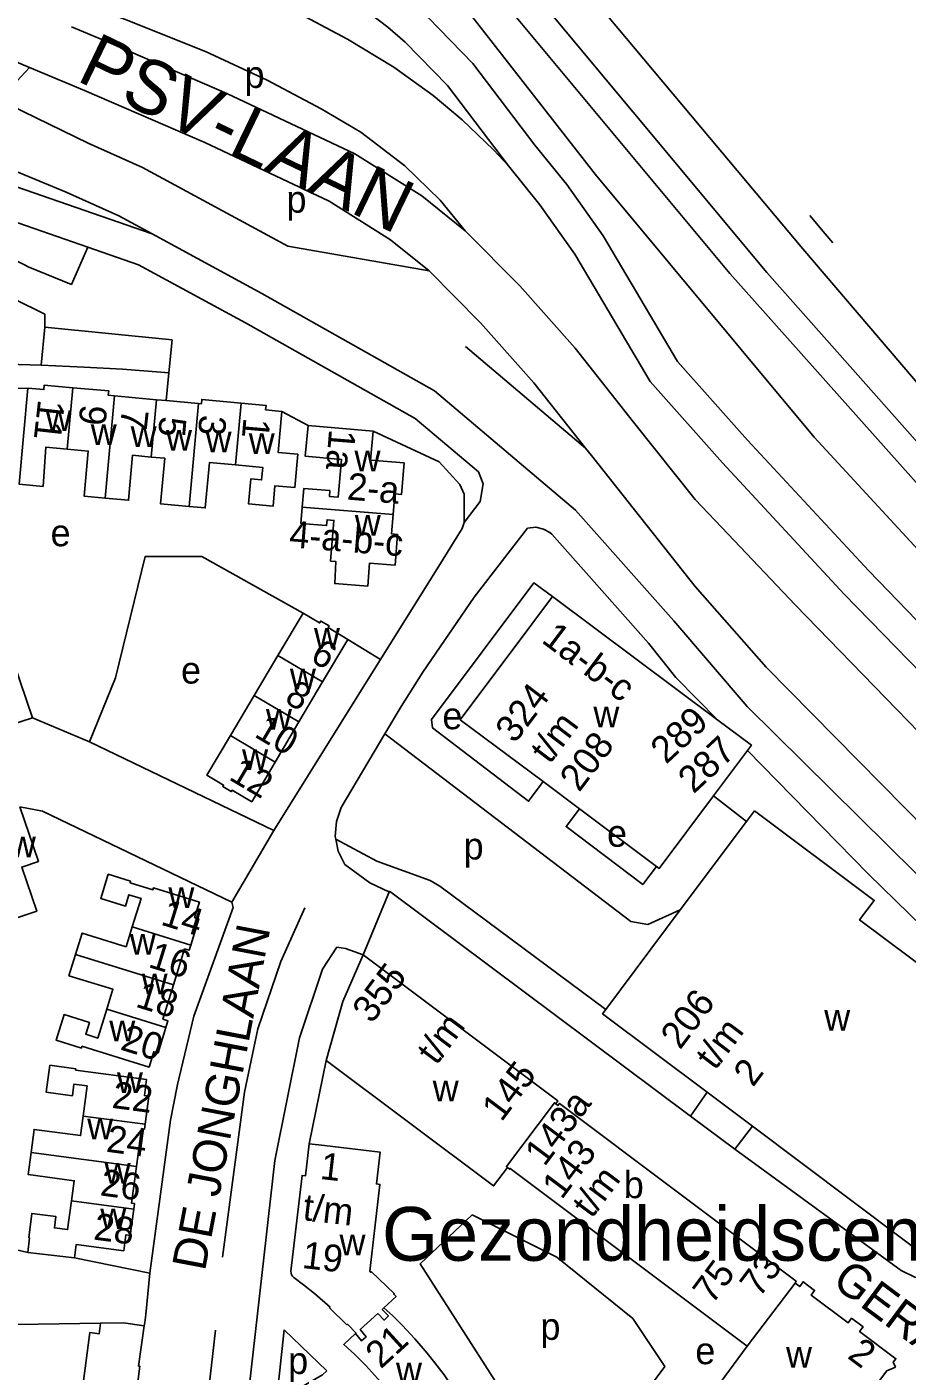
# Model space of a CAD drawing. Extents: x 159261 to 160849, y 382514 to 384534.
# Drawn here: x 160277.1 to 160408, y 383783.7 to 383983.6 of the extents above; entities that cross this region are included whole.
import ezdxf

# ---------------------------------------------------------------- set-up
doc = ezdxf.new("R2010")
doc.units = 0
for name, color, linetype in [('BLT_Basislijn', 7, 'Continuous'), ('BLT_Bebouwing', 7, 'Continuous'), ('BLT_Bebouwing_beschrifting', 7, 'Continuous'), ('BLT_Centroide', 7, 'Continuous'), ('BLT_Huisnummer', 7, 'Continuous'), ('BLT_Huisnummer_ tussenligend', 7, 'Continuous'), ('BLT_Huisnummer_reeks', 7, 'Continuous'), ('BLT_Onderverdeling_panden', 7, 'Continuous'), ('BLT_Spoorlijn', 7, 'Continuous'), ('BLT_Straatnaam', 7, 'Continuous'), ('BLT_Straatnaam_hoofdweg', 7, 'Continuous'), ('BLT_Vlakafsluiter', 7, 'Continuous')]:
    doc.layers.add(name, color=color, linetype=linetype)

msp = doc.modelspace()

# ---------------------------------------------------------------- linework, layer by layer
at = {"layer": 'BLT_Basislijn'}
for p, q in [((160277.52, 383977.57), (160273.11, 383972.87)), ((160336.94, 383947.34), (160315.92, 383950.98)), ((160279.77, 383938.97), (160279.26, 383933.32)), ((160360.21, 383920.98), (160342.33, 383936.1)), ((160298.24, 383932.17), (160297.83, 383928.03)), ((160273.93, 383929.77), (160277.24, 383929.9)), ((160318.93, 383924.34), (160315.03, 383926.44)), ((160338.41, 383918.94), (160328.59, 383923.5)), ((160341.83, 383909.02), (160342.15, 383909.92)), ((160339, 383904.48), (160341.83, 383909.02)), ((160329.68, 383889.52), (160339, 383904.48)), ((160329.68, 383889.52), (160324.84, 383892.54)), ((160384.29, 383876.01), (160395.41, 383864.66)), ((160379.23, 383869.26), (160384.12, 383865.47)), ((160375.8, 383821.66), (160331.04, 383855.08)), ((160319.12, 383817.53), (160321.61, 383829.91)), ((160375.8, 383821.66), (160378.28, 383825.21)), ((160382.38, 383816.74), (160375.8, 383821.66)), ((160385.03, 383820.14), (160382.38, 383816.74)), ((160261.38, 383805.06), (160277.25, 383801.38)), ((160284.19, 383800.57), (160295.42, 383798.3)), ((160288.08, 383790.87), (160153.09, 383788.85)), ((160294.57, 383790.45), (160294.67, 383790.94)), ((160315.4, 383789.88), (160321.71, 383783.77))]:
    msp.add_line(p, q, dxfattribs=at)
for points in [[(160295.69, 383994.76), (160301.93, 384000.61), (160309.17, 383997.37), (160314.58, 383994.52), (160317.71, 383992.72), (160322.32, 383989.8), (160326.87, 383986.56), (160330.79, 383983.55), (160333.38, 383981.34), (160339.66, 383974.9), (160348.73, 383962.96)], [(160348.73, 383962.96), (160346.49, 383965.33), (160341.87, 383969.77), (160337.56, 383973.38), (160331.71, 383977.64), (160324.82, 383981.77), (160318.43, 383985.17), (160310.9, 383988.71), (160303.32, 383991.81), (160296.29, 383994.45), (160295.69, 383994.76)], [(160333.04, 383988.12), (160333.93, 383987.44), (160336.8, 383985), (160343.45, 383978.17), (160352.67, 383966.04)], [(160286.87, 383986.52), (160291.63, 383984.77), (160303.69, 383979.95), (160312.83, 383975.66), (160320.88, 383971.44), (160326.76, 383967.95), (160333.31, 383962.93), (160338.59, 383957.82), (160342.3, 383953.3)], [(160283.76, 383983.63), (160288.85, 383981.49), (160306.85, 383973.71), (160325.89, 383964.72), (160335.85, 383958.48), (160342.3, 383953.3)], [(160268.78, 383981.24), (160277.52, 383977.57)], [(160277.52, 383977.57), (160285.71, 383974.13), (160303.56, 383966.42), (160322.05, 383957.69), (160331.2, 383951.95), (160336.94, 383947.34)], [(160286.23, 383966.31), (160274.61, 383971.97), (160273.11, 383972.87)], [(160265.07, 383966.24), (160262.94, 383964.19), (160295.74, 383952.82)], [(160282.96, 383959.01), (160270.12, 383964.31), (160265.07, 383966.24)], [(160315.92, 383950.98), (160294.33, 383962.68), (160286.23, 383966.31)], [(160352.67, 383966.04), (160357.41, 383960.19), (160362.8, 383952.52)], [(160484.58, 383816.36), (160464.16, 383834.44), (160457.98, 383840.39), (160437.24, 383860.65), (160423.26, 383874.36), (160410.17, 383887.44), (160398.68, 383899.28), (160380.57, 383918.78), (160369.82, 383930.9), (160358.6, 383949.8), (160353.42, 383957.17), (160348.73, 383962.96)], [(160258.75, 383960.35), (160286.16, 383950.85)], [(160295.74, 383952.82), (160290.78, 383955.51), (160282.96, 383959.01)], [(160373.31, 383895.27), (160358.71, 383911.77), (160337.74, 383929.5), (160312.05, 383943.98), (160295.74, 383952.82)], [(160342.3, 383953.3), (160350.42, 383945.1), (160358.66, 383935.83), (160367.34, 383924.85), (160376.48, 383913.33)], [(160467.56, 383838.11), (160461.46, 383843.98), (160440.74, 383864.22), (160426.78, 383877.91), (160413.73, 383890.95), (160402.31, 383902.72), (160384.27, 383922.14), (160373.88, 383933.86), (160362.8, 383952.52)], [(160258.07, 383944.39), (160258.79, 383945.22), (160259.56, 383945.99), (160260.39, 383946.7), (160261.27, 383947.36), (160262.19, 383947.94), (160263.16, 383948.46), (160264.15, 383948.9), (160265.18, 383949.27), (160266.24, 383949.57), (160267.31, 383949.78), (160268.39, 383949.92), (160269.49, 383949.98), (160270.58, 383949.96), (160271.67, 383949.85), (160272.75, 383949.67), (160273.81, 383949.41), (160274.85, 383949.08), (160275.86, 383948.66), (160276.84, 383948.18), (160277.33, 383947.91)], [(160286.16, 383950.85), (160283.74, 383945.31), (160277.33, 383947.91)], [(160286.16, 383950.85), (160293.72, 383948.23)], [(160342.15, 383909.92), (160344.54, 383913.06), (160344.97, 383915.67), (160344.26, 383917.44), (160334.87, 383925.38), (160309.63, 383939.6), (160293.72, 383948.23)], [(160275.19, 383943.17), (160279.77, 383940.88), (160279.77, 383938.97)], [(160279.77, 383938.97), (160298.72, 383937.06), (160298.24, 383932.17)], [(160258.68, 383933.54), (160262.86, 383933.59), (160268.56, 383933.57), (160274.26, 383933.47), (160279.26, 383933.32)], [(160279.26, 383933.32), (160285.65, 383933.03), (160291.34, 383932.69), (160297.02, 383932.27), (160298.24, 383932.17)], [(160360.21, 383920.98), (160361.07, 383919.89), (160376.5, 383900.42)], [(160342.15, 383909.92), (160342.15, 383914.12), (160341.52, 383915.55), (160338.41, 383918.94)], [(160391.35, 383897.67), (160381.43, 383908.19), (160376.48, 383913.33)], [(160330.37, 383878.49), (160332.79, 383882.56), (160336.02, 383887.64), (160343.64, 383898.8), (160351.57, 383909.05), (160352.78, 383909.24), (160353.96, 383908.93), (160354.89, 383908.45)], [(160361.5, 383901.07), (160355.2, 383908.18), (160354.89, 383908.45)], [(160318.18, 383896.43), (160303.11, 383904.84), (160294.72, 383904.86), (160290.28, 383886.82), (160286.45, 383877.31)], [(160355.28, 383898.9), (160352.53, 383900.96), (160337.29, 383880.63), (160337.45, 383879.37), (160351.73, 383868.47), (160353.89, 383871.38)], [(160361.5, 383901.07), (160369.57, 383891.95), (160373.64, 383886.89), (160379.89, 383880.5)], [(160421.3, 383853.68), (160387.04, 383888.4), (160376.5, 383900.42)], [(160551.66, 383759.41), (160520.66, 383780.09), (160494.68, 383800.18), (160465.16, 383823.22), (160449.22, 383838.59), (160423.24, 383864.88), (160391.35, 383897.67)], [(160417.6, 383849.61), (160384.24, 383882.56), (160373.31, 383895.27)], [(160329.68, 383889.52), (160328.87, 383888.21), (160313.83, 383864.1)], [(160277.94, 383880.88), (160286.45, 383877.31)], [(160323.06, 383862.85), (160322.98, 383863.24), (160323.17, 383865.45), (160323.87, 383867.55), (160330.37, 383878.49)], [(160374.28, 383852.32), (160369.45, 383850.15), (160366.94, 383850.57), (160330.37, 383878.49)], [(160313.83, 383864.1), (160286.45, 383877.31)], [(160276.08, 383867.65), (160279.45, 383867.01), (160307.61, 383853.46)], [(160359.28, 383867.35), (160357.3, 383864.7), (160368.7, 383856.11), (160370.77, 383858.76)], [(160395.41, 383864.66), (160402.27, 383857.64), (160414.38, 383845.82)], [(160363.2, 383837.52), (160338.55, 383855.86), (160337.1, 383856.67), (160329.17, 383859.54), (160323.06, 383862.85)], [(160330.95, 383855), (160328.14, 383856.34), (160324.38, 383859.07), (160323.41, 383861.06), (160323.06, 383862.85)], [(160307.61, 383853.46), (160307.77, 383852.67), (160301.94, 383836.52), (160299.52, 383826.34)], [(160306.23, 383800.69), (160309.46, 383825.21), (160311.48, 383834.63), (160314.89, 383844.64), (160318.47, 383852.61)], [(160323.22, 383846.77), (160321.1, 383843.51), (160317.68, 383833.29), (160313.98, 383815.07), (160310.12, 383780.86), (160307.88, 383758.02), (160307.54, 383753.39), (160307.18, 383749.13)], [(160327.13, 383845.65), (160324.52, 383846.55), (160323.22, 383846.77)], [(160295.42, 383798.3), (160298.47, 383821.05), (160299.47, 383826.12), (160299.52, 383826.34)], [(160411.58, 383797.54), (160409.19, 383797.7), (160407.14, 383798.67), (160382.38, 383816.74)], [(160294.67, 383790.94), (160294.8, 383792.13), (160295.42, 383798.3)], [(160299.92, 383751.09), (160303.01, 383770.74), (160305.19, 383789.83)], [(160321.71, 383783.77), (160321.06, 383783.16), (160317.65, 383781.18), (160314.34, 383780.19), (160315.4, 383789.88)]]:
    msp.add_lwpolyline(points, dxfattribs=at)
msp.add_lwpolyline([(160343.33, 383806.99), (160355.95, 383800.68), (160367.21, 383791.56), (160371.98, 383784.4), (160361.11, 383769.8), (160354.39, 383771.52), (160352.8, 383772.83), (160335.58, 383799.67)], close=True, dxfattribs=at)
at = {"layer": 'BLT_Bebouwing'}
for p, q in [((160289.28, 383929.48), (160283.96, 383929.96)), ((160296.4, 383928.17), (160290.15, 383928.74)), ((160297.83, 383928.03), (160296.4, 383928.17)), ((160302.66, 383927.59), (160297.83, 383928.03)), ((160318.93, 383924.34), (160328.59, 383923.5)), ((160352.23, 383894.82), (160355.28, 383898.9)), ((160355.28, 383898.9), (160379.89, 383880.5)), ((160314.45, 383890.15), (160318.18, 383896.43)), ((160341.57, 383880.59), (160352.23, 383894.82)), ((160324.84, 383892.54), (160321.1, 383886.21)), ((160310.93, 383884.19), (160314.45, 383890.15)), ((160321.1, 383886.21), (160317.58, 383880.25)), ((160307.4, 383878.24), (160310.93, 383884.19)), ((160317.58, 383880.25), (160314.06, 383874.3)), ((160353.89, 383871.38), (160341.57, 383880.59)), ((160384.29, 383876.01), (160379.23, 383869.26)), ((160359.28, 383867.35), (160353.89, 383871.38)), ((160370.77, 383858.76), (160359.28, 383867.35)), ((160374.28, 383852.32), (160384.12, 383865.47)), ((160384.12, 383865.47), (160385.3, 383867.05)), ((160363.2, 383837.52), (160374.28, 383852.32)), ((160385.03, 383820.14), (160378.28, 383825.21)), ((160277.25, 383801.38), (160284.19, 383800.57)), ((160384.23, 383787.44), (160380.2, 383781.98))]:
    msp.add_line(p, q, dxfattribs=at)
for points in [[(160277.24, 383929.9), (160275.97, 383915.6), (160279.53, 383915.27), (160279.95, 383921.12), (160283.12, 383920.83)], [(160283.96, 383929.96), (160279.7, 383930.35), (160279.64, 383929.68), (160277.24, 383929.9)], [(160290.15, 383928.74), (160289.22, 383928.83), (160289.28, 383929.48)], [(160308.97, 383927.68), (160303.13, 383928.22), (160303.07, 383927.55), (160302.66, 383927.59)], [(160315.03, 383926.44), (160312.62, 383926.67), (160312.68, 383927.33), (160308.97, 383927.68)], [(160315.03, 383926.44), (160314.47, 383920.33), (160317.41, 383920.06), (160316.95, 383915.1), (160314.01, 383915.37), (160313.73, 383912.34), (160310.08, 383912.68), (160310.42, 383916.39), (160312.02, 383916.24), (160312.19, 383918.11), (160308.12, 383918.48)], [(160318.07, 383912.17), (160318.29, 383914.96), (160322.15, 383914.65), (160322.11, 383913.8), (160323.43, 383913.68), (160323.88, 383919.3), (160318.49, 383919.79), (160318.93, 383924.34)], [(160328.59, 383923.5), (160328.22, 383919.16), (160333.22, 383918.76), (160332.84, 383914.08), (160331.82, 383914.16), (160331.57, 383911.09)], [(160288.75, 383913.54), (160285.62, 383913.83), (160286.24, 383920.54), (160283.12, 383920.83)], [(160295.62, 383919.64), (160292.84, 383919.9), (160292.23, 383913.22), (160288.75, 383913.54)], [(160301.24, 383912.29), (160296.99, 383912.68), (160297.61, 383919.46), (160295.62, 383919.64)], [(160308.12, 383918.48), (160304.27, 383918.83), (160303.65, 383912.07), (160301.24, 383912.29)], [(160318.07, 383912.17), (160317.87, 383909.76), (160321.68, 383909.46), (160321.75, 383910.31), (160322.78, 383910.23), (160322.29, 383904.17), (160323.07, 383904.11), (160322.89, 383900.84), (160327.8, 383900.45), (160328.08, 383903.89), (160331.87, 383903.58), (160332.24, 383908.15), (160331.34, 383908.23), (160331.57, 383911.09)], [(160318.18, 383896.43), (160320.65, 383894.97), (160320.82, 383895.26), (160322.05, 383894.53), (160321.9, 383894.28), (160324.84, 383892.54)], [(160277.94, 383880.88), (160275.18, 383889.05), (160272.66, 383888.2), (160270.46, 383894.71), (160267.77, 383893.8)], [(160272.71, 383879.17), (160277.94, 383880.88)], [(160379.89, 383880.5), (160384.86, 383876.78), (160384.29, 383876.01)], [(160314.06, 383874.3), (160310.56, 383868.38), (160307.64, 383870.11), (160307.52, 383869.91), (160306.24, 383870.66), (160306.37, 383870.87), (160303.9, 383872.33), (160307.4, 383878.24)], [(160275.49, 383851.07), (160278.58, 383852.12), (160276.36, 383858.67), (160278.84, 383859.51), (160276.08, 383867.65)], [(160379.23, 383869.26), (160371.16, 383858.47), (160370.77, 383858.76)], [(160385.3, 383867.05), (160403.13, 383853.71), (160400.96, 383850.82), (160416.01, 383839.57), (160434.85, 383825.47)], [(160292.79, 383849.77), (160294.11, 383854.01), (160292.29, 383854.57), (160291.77, 383852.88), (160288.09, 383854.01), (160289.21, 383857.61), (160292.54, 383856.57), (160292.47, 383856.34), (160295.85, 383855.3), (160295.93, 383855.58), (160302.77, 383853.46), (160302.05, 383851.16), (160302.68, 383850.96), (160301.48, 383847.08)], [(160284.36, 383845.69), (160285.35, 383848.86), (160291.88, 383846.83), (160292.79, 383849.77)], [(160288.99, 383837.56), (160289.9, 383840.5), (160283.38, 383842.52), (160284.36, 383845.69)], [(160301.48, 383847.08), (160301.24, 383846.3), (160300.58, 383846.5), (160298.93, 383841.18)], [(160321.61, 383829.91), (160324.12, 383838.7), (160327.13, 383845.65)], [(160327.13, 383845.65), (160356.1, 383823.92), (160355.78, 383823.49)], [(160298.93, 383841.18), (160297.34, 383836.07), (160298.1, 383835.83), (160297.79, 383834.83)], [(160297.79, 383834.83), (160296.62, 383831.04), (160295.99, 383831.23), (160295.29, 383828.93), (160285.31, 383832.04), (160285.22, 383831.77), (160281.47, 383832.93), (160282.65, 383836.74), (160286.41, 383835.58), (160285.86, 383833.82), (160287.66, 383833.26), (160288.99, 383837.56)], [(160378.28, 383825.21), (160362.73, 383836.88), (160363.2, 383837.52)], [(160348.58, 383814.01), (160346.53, 383811.26), (160321.61, 383829.91)], [(160280.53, 383829.21), (160280, 383825.19), (160283.88, 383824.68), (160284.11, 383826.41), (160286.07, 383826.15), (160285.48, 383821.66)], [(160294.91, 383827.08), (160284.35, 383828.49), (160284.38, 383828.7), (160280.53, 383829.21)], [(160294.91, 383827.08), (160294.6, 383824.7), (160295.25, 383824.62), (160294.7, 383820.44)], [(160434.85, 383825.47), (160414.38, 383798.11), (160385.03, 383820.14)], [(160391.36, 383796.81), (160391.54, 383797.09), (160356.31, 383823.54), (160356.09, 383823.25), (160355.78, 383823.49)], [(160285.48, 383821.66), (160285.1, 383818.76), (160278.2, 383819.67), (160277.75, 383816.25)], [(160294.7, 383820.44), (160294.61, 383819.73), (160294.17, 383819.79), (160293.43, 383814.18)], [(160316.4, 383798.32), (160316.39, 383798.58), (160318.05, 383812.84), (160318.57, 383812.78), (160319.12, 383817.53)], [(160319.12, 383817.53), (160321.4, 383817.27)], [(160277.75, 383816.25), (160277.31, 383812.95), (160284.15, 383812.05), (160283.75, 383809.03)], [(160321.4, 383817.27), (160329.65, 383816.31), (160329.1, 383811.56), (160329.61, 383811.5), (160328.12, 383798.58), (160328.27, 383798.42), (160328.36, 383798.51), (160331.75, 383795.25), (160331.67, 383795.17), (160332.02, 383794.84), (160330.22, 383793.16)], [(160293.43, 383814.18), (160292.67, 383808.71), (160293.14, 383808.65), (160293, 383807.81)], [(160348.58, 383814.01), (160348.65, 383813.95), (160348.92, 383813.74), (160349, 383813.86), (160384.23, 383787.44)], [(160283.75, 383809.03), (160283.18, 383804.77), (160281.21, 383805.03), (160281.43, 383806.71), (160277.87, 383807.18), (160277.39, 383803.55)], [(160284.19, 383800.57), (160284.45, 383802.56), (160291.52, 383801.62), (160291.84, 383804.01), (160292.49, 383803.92), (160293, 383807.81)], [(160277.39, 383803.55), (160277.53, 383803.53), (160277.25, 383801.38)], [(160318.25, 383796.54), (160316.8, 383797.65), (160316.61, 383797.83), (160316.47, 383798.06), (160316.4, 383798.32)], [(160326.01, 383789.31), (160326.08, 383789.38), (160324.78, 383790.71), (160324.7, 383790.62), (160322.12, 383793.14), (160322.2, 383793.22), (160319.88, 383795.28), (160318.25, 383796.54)], [(160395.17, 383770.72), (160404.99, 383783.76), (160406.29, 383784.32), (160405.96, 383785.06), (160406.35, 383785.58), (160400.96, 383789.62), (160401.47, 383790.32), (160399.76, 383791.6), (160399.23, 383790.9), (160393.76, 383795.02), (160394.27, 383795.73), (160392.56, 383797.01), (160392.04, 383796.31), (160391.36, 383796.81)], [(160330.22, 383793.16), (160331.47, 383792.01), (160332.97, 383790.51), (160334.83, 383788.54), (160336.64, 383786.42), (160337.8, 383784.97), (160339.15, 383783.17), (160340.16, 383781.7), (160341.88, 383779.01), (160343.1, 383776.86), (160344.9, 383773.34), (160346.49, 383769.62), (160345.09, 383768.93)], [(160288.08, 383790.87), (160287.88, 383789.3), (160286.5, 383789.48), (160283.88, 383769.78)], [(160294.57, 383790.45), (160291.51, 383790.9), (160288.08, 383790.87)], [(160294.57, 383790.45), (160293.74, 383784.47), (160293.93, 383784.45), (160291.85, 383767.85)], [(160326.01, 383789.31), (160324.24, 383787.69), (160325.83, 383786.24), (160327.51, 383784.58), (160329.76, 383782.08), (160331.38, 383780.06), (160332.98, 383777.84), (160334.43, 383775.6), (160335.31, 383774.1), (160336.14, 383772.56), (160338.05, 383768.74), (160339.38, 383766.06), (160339.83, 383766.29)]]:
    msp.add_lwpolyline(points, dxfattribs=at)
at = {"layer": 'BLT_Onderverdeling_panden'}
for p, q in [((160283.12, 383920.83), (160283.96, 383929.96)), ((160288.75, 383913.54), (160290.15, 383928.74)), ((160295.62, 383919.64), (160296.4, 383928.17)), ((160301.24, 383912.29), (160302.66, 383927.59)), ((160308.97, 383927.68), (160308.12, 383918.48)), ((160331.57, 383911.09), (160318.07, 383912.17)), ((160321.1, 383886.21), (160314.45, 383890.15)), ((160317.58, 383880.25), (160310.93, 383884.19)), ((160314.06, 383874.3), (160307.4, 383878.24)), ((160292.79, 383849.77), (160301.48, 383847.08)), ((160284.36, 383845.69), (160298.93, 383841.18)), ((160288.99, 383837.56), (160297.79, 383834.83)), ((160285.48, 383821.66), (160294.7, 383820.44)), ((160277.75, 383816.25), (160293.43, 383814.18)), ((160283.75, 383809.03), (160293, 383807.81)), ((160384.23, 383787.44), (160391.36, 383796.81))]:
    msp.add_line(p, q, dxfattribs=at)
for points in [[(160355.78, 383823.49), (160355.58, 383823.64), (160348.42, 383814.14), (160348.58, 383814.01)], [(160330.22, 383793.16), (160329.96, 383792.9), (160330.89, 383791.93), (160330.23, 383791.3), (160329.3, 383792.28), (160326.7, 383789.91), (160327.57, 383788.84), (160326.86, 383788.26), (160326.01, 383789.31)]]:
    msp.add_lwpolyline(points, dxfattribs=at)
at = {"layer": 'BLT_Spoorlijn'}
for points in [[(160774.07, 383689.35), (160758.29, 383693.26), (160718.02, 383705.41), (160675.49, 383721.23), (160628.65, 383742.18), (160584.54, 383765.64), (160543.02, 383791.57), (160502.07, 383820.76), (160463.28, 383852.68), (160428.74, 383885.16), (160394.2, 383922.62), (160361.64, 383961.7), (160326.88, 384006.24), (160308.36, 384031.09)], [(160327.3, 384018.93), (160387.16, 383947.1)], [(160324.17, 384015.98), (160381.64, 383946.92)], [(160338.53, 384015.06), (160392.5, 383950.6)], [(160393.55, 383955.54), (160395.82, 383952.81)], [(160395.82, 383952.81), (160396.97, 383951.5)], [(160392.5, 383950.6), (160415.33, 383923.88), (160433.2, 383904.72), (160457.32, 383880.39), (160466.27, 383872.46)], [(160381.64, 383946.92), (160423.25, 383900.29), (160443.88, 383878.92), (160457.69, 383866.02)], [(160387.16, 383947.1), (160421.6, 383908.22), (160463.03, 383866.75)]]:
    msp.add_lwpolyline(points, dxfattribs=at)
at = {"layer": 'BLT_Vlakafsluiter'}
for p, q in [((160313.83, 383864.1), (160307.61, 383853.46)), ((160327.13, 383845.65), (160331.04, 383855.08))]:
    msp.add_line(p, q, dxfattribs=at)
msp.add_lwpolyline([(160336.94, 383947.34), (160344.59, 383939.62), (160352.53, 383930.69), (160360.21, 383920.98)], dxfattribs=at)

# ---------------------------------------------------------------- texts
at = {"layer": 'BLT_Bebouwing_beschrifting'}
msp.add_text('Gezondheidscentrum', height=8, rotation=359.9995, dxfattribs=at).set_placement((160329.94, 383800.14))
at = {"layer": 'BLT_Centroide'}
for s, p in [('p', (160309.48, 383974.53)), ('p', (160315.72, 383955.98)), ('w', (160279.91, 383923.53)), ('w', (160286.61, 383921.42)), ('w', (160292.55, 383921.14)), ('w', (160297.81, 383920.6)), ('w', (160303.7, 383920.36)), ('w', (160310.11, 383920.11)), ('w', (160325.84, 383917.5)), ('e', (160280.64, 383906.38)), ('w', (160325.88, 383907.96)), ('w', (160319.81, 383891.16)), ('e', (160300.04, 383885.96)), ('w', (160316.23, 383885.09)), ('w', (160312.67, 383879.09)), ('e', (160338.91, 383879.17)), ('w', (160361.36, 383879.47)), ('w', (160309.12, 383873.09)), ('e', (160363.4, 383861.7)), ('w', (160274.59, 383860.14)), ('p', (160342.06, 383859.81)), ('w', (160298.16, 383852.59)), ('w', (160292.42, 383845.66)), ('w', (160294.18, 383839.78)), ('w', (160289.37, 383832.78)), ('w', (160395.69, 383834.35)), ('w', (160290.51, 383825.09)), ('w', (160337.47, 383823.84)), ('w', (160286.08, 383818.22)), ('w', (160288.68, 383811.59)), ('b', (160365.88, 383809.45)), ('w', (160288.03, 383804.84)), ('w', (160323.61, 383800.94)), ('p', (160353.49, 383788.38)), ('e', (160376.52, 383784.76)), ('p', (160315.97, 383783.31)), ('w', (160390.01, 383784.27)), ('w', (160332.01, 383781.91))]:
    msp.add_text(s, height=4, dxfattribs=at).set_placement(p)
at = {"layer": 'BLT_Huisnummer'}
for s, rotation, p in [('7', 263.6861, (160291.27, 383926.93)), ('1', 265.0201, (160309.35, 383925.56)), ('6', 329.3585, (160319.06, 383889.42)), ('12', 329.3589, (160306.99, 383871.78)), ('14', 342.7745, (160296.87, 383850.16)), ('20', 342.7684, (160290.85, 383831.58)), ('22', 352.4813, (160289.65, 383822.89)), ('28', 352.4712, (160286.91, 383803.31))]:
    msp.add_text(s, height=4, rotation=rotation, dxfattribs=at).set_placement(p)
at = {"layer": 'BLT_Huisnummer_ tussenligend'}
for s, rotation, p in [('11', 263.6861, (160278.8, 383928.29)), ('9', 263.6861, (160285.12, 383927.56)), ('5', 265.0201, (160296.89, 383925.79)), ('3', 265.0201, (160302.83, 383926.01)), ('8', 329.3585, (160315.25, 383883.27)), ('10', 329.3585, (160310.78, 383878.15)), ('16', 342.7745, (160295.02, 383843.85)), ('18', 342.7745, (160293.12, 383837.95)), ('24', 352.4813, (160288.8, 383816.37)), ('26', 352.4813, (160287.9, 383809.87))]:
    msp.add_text(s, height=4, rotation=rotation, dxfattribs=at).set_placement(p)
at = {"layer": 'BLT_Huisnummer_reeks'}
for s, rotation, p in [('1a', 265.3989, (160322.07, 383923.84)), ('2-a', 355.3989, (160324.64, 383913.33)), ('4-a-b-c', 355.3978, (160316.04, 383906.24)), ('1a-b-c', 322.9247, (160353.49, 383892.2)), ('324', 52.9247, (160349.67, 383876.92)), ('289', 42.9247, (160372.18, 383873.87)), ('t/m', 52.9247, (160354.87, 383873.86)), ('208', 52.9247, (160359.25, 383869.69)), ('287', 42.9247, (160376.26, 383869.47)), ('355', 53.1346, (160328.42, 383835.26)), ('206', 52.9247, (160374.25, 383831.4)), ('t/m', 53.1346, (160338.01, 383829.08)), ('t/m', 52.9247, (160379.45, 383828.33)), ('145', 53.1346, (160347.69, 383820.67)), ('2', 52.9247, (160385.09, 383825.84)), ('143a', 53.1346, (160354.08, 383814.02)), ('143', 53.1346, (160356.65, 383809.12)), ('1', 353.381, (160320.61, 383812.32)), ('t/m', 53.1346, (160361.12, 383806.31)), ('t/m', 353.381, (160318.04, 383806.2)), ('19', 353.381, (160317.94, 383799.08)), ('75', 53.1346, (160379.04, 383793.51)), ('73', 53.1346, (160386.04, 383794.52)), ('21', 42.4063, (160329.75, 383783.96)), ('2', 323.1346, (160398.99, 383785.78))]:
    msp.add_text(s, height=4, rotation=rotation, dxfattribs=at).set_placement(p)
at = {"layer": 'BLT_Straatnaam'}
for s, rotation, p in [('DE JONGHLAAN', 79.1901, (160303.59, 383798.49)), ('GERARD PHILIPSLAAN', 323.249, (160396.64, 383796.62))]:
    msp.add_text(s, height=5, rotation=rotation, dxfattribs=at).set_placement(p)
at = {"layer": 'BLT_Straatnaam_hoofdweg'}
msp.add_text('PSV-LAAN', height=8, rotation=334.279, dxfattribs=at).set_placement((160284.29, 383975.71))

doc.saveas('drawing.dxf')
